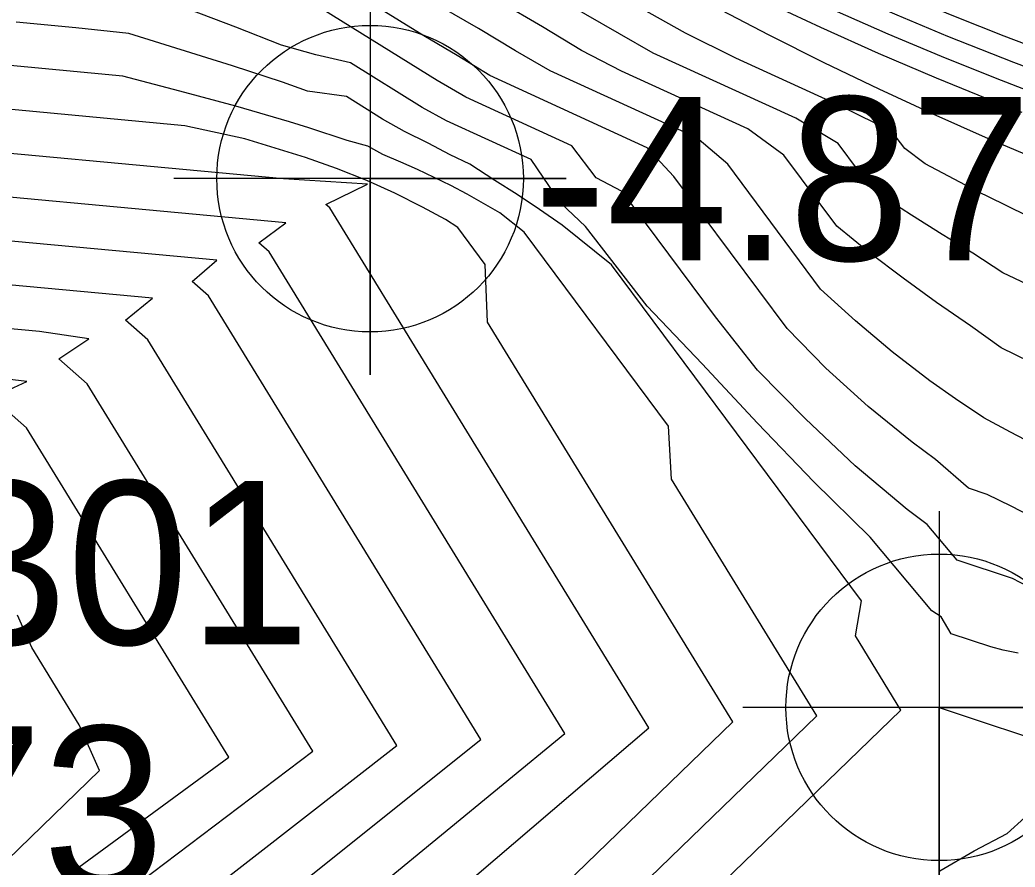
# Model space of a CAD drawing. Extents: x 2356077 to 2359823, y 225951 to 227822.
# Drawn here: x 2357988.76 to 2358003.98, y 226154.63 to 226167.59 of the extents above; entities that cross this region are included whole.
import ezdxf

# ---------------------------------------------------------------- set-up
doc = ezdxf.new("R2010")
doc.units = 0
for name, color, linetype in [('DTM Contours Major', 7, 'Continuous'), ('DTM Contours Minor', 7, 'Continuous'), ('Exist DTM Breakline', 7, 'Continuous'), ('Exist DTM Breakline Underwater', 7, 'Continuous'), ('Exist DTM Drainline', 7, 'Continuous'), ('Exist DTM Drainline Cogo Elevation', 7, 'Continuous'), ('Exist DTM Drainline Cogo Number', 7, 'Continuous'), ('Exist DTM Drainline Cogo Point CELL', 7, 'Continuous'), ('Exist DTM Regular Point Underwater CELL', 7, 'Continuous'), ('Exist DTM Regular Point Underwater Cogo Elevation', 7, 'Continuous')]:
    doc.layers.add(name, color=color, linetype=linetype)

msp = doc.modelspace()

# ---------------------------------------------------------------- linework, layer by layer
at = {"layer": 'DTM Contours Major'}
for points in [[(2357993.502, 226164.716), (2357993.44, 226164.77), (2357994.08, 226165.079), (2357992.795, 226165.162), (2357986.527, 226165.743), (2357985.812, 226166.201), (2357985.17, 226166.697), (2357984.489, 226167.15), (2357983.666, 226167.558), (2357982.863, 226168.011), (2357982.073, 226168.504), (2357981.277, 226169.049), (2357980.485, 226169.634), (2357979.689, 226170.26), (2357978.885, 226170.925), (2357978.068, 226171.628), (2357977.231, 226172.37), (2357975.852, 226173.624), (2357974.424, 226174.952), (2357972.964, 226176.335), (2357971.485, 226177.753), (2357970.004, 226179.186), (2357966.09, 226183)], [(2358004.341, 226167.141), (2358003.814, 226167.343), (2358003.072, 226167.637), (2358002.333, 226167.944), (2358001.597, 226168.262), (2358000.865, 226168.591), (2358000.139, 226168.931), (2357999.151, 226169.415), (2357998.351, 226169.825), (2357997.817, 226170.109), (2357997.07, 226170.519), (2357996.319, 226170.945), (2357995.565, 226171.387), (2357994.81, 226171.842), (2357994.055, 226172.31), (2357993.008, 226172.977), (2357992.133, 226173.549), (2357991.545, 226173.941), (2357990.676, 226174.532), (2357989.797, 226175.14), (2357988.914, 226175.761), (2357988.03, 226176.39)], [(2357988.867, 226161.353), (2357988.336, 226161.815), (2357988.871, 226162.06), (2357987.409, 226162.236), (2357985.889, 226162.447), (2357984.15, 226162.608), (2357983.613, 226162.845), (2357983.211, 226163.155), (2357982.795, 226163.469), (2357982.226, 226163.753), (2357981.653, 226164.071), (2357981.073, 226164.425), (2357980.472, 226164.823), (2357979.856, 226165.26), (2357979.222, 226165.736), (2357978.567, 226166.252), (2357977.886, 226166.809), (2357977.176, 226167.407), (2357975.318, 226169.034), (2357973.328, 226170.843), (2357971.267, 226172.765), (2357969.197, 226174.731)], [(2358004.22, 226164.57), (2358003.814, 226164.766), (2358003.41, 226164.968), (2358002.606, 226165.387), (2358002.297, 226165.622), (2358002.1, 226165.886), (2358001.33, 226166.264), (2357999.712, 226167.003), (2357998.942, 226167.39), (2357997.447, 226168.23), (2357996.638, 226168.692), (2357995.821, 226169.165), (2357994.996, 226169.65), (2357994.163, 226170.147), (2357993.325, 226170.657), (2357992.156, 226171.385), (2357991.176, 226172.015), (2357990.515, 226172.452), (2357989.472, 226173.164), (2357988.413, 226173.913)], [(2358004.296, 226158.866), (2358003.943, 226159.05), (2358003.1, 226159.327), (2358002.639, 226159.876), (2358002.333, 226160.105), (2358001.537, 226160.771), (2358000.776, 226161.488), (2358000.043, 226162.233), (2357999.403, 226163.047), (2357997.973, 226164.968), (2357997.578, 226165.175), (2357997.206, 226165.666), (2357995.585, 226166.407), (2357995.143, 226166.664), (2357993.414, 226167.741), (2357992.832, 226167.869), (2357992.134, 226168.079), (2357990.816, 226168.611), (2357990.14, 226168.763), (2357989.42, 226168.83), (2357988.692, 226169.031)], [(2357994.245, 226153.227), (2357998.383, 226156.766), (2357993.502, 226164.716)], [(2357989.589, 226154.577), (2357991.959, 226156.317), (2357988.867, 226161.353)]]:
    msp.add_lwpolyline(points, dxfattribs=at)
at = {"layer": 'DTM Contours Minor'}
for points in [[(2357992.575, 226164.043), (2357992.419, 226164.179), (2357992.832, 226164.487), (2357986.021, 226165.119), (2357985.361, 226165.538), (2357984.772, 226165.993), (2357984.143, 226166.411), (2357983.379, 226166.79), (2357982.627, 226167.212), (2357981.883, 226167.675), (2357981.128, 226168.189), (2357980.371, 226168.744), (2357979.606, 226169.341), (2357978.828, 226169.98), (2357978.033, 226170.658), (2357977.215, 226171.377), (2357975.738, 226172.711), (2357974.199, 226174.136), (2357972.621, 226175.625), (2357971.027, 226177.151), (2357969.439, 226178.686)], [(2357991.648, 226163.371), (2357991.399, 226163.588), (2357991.776, 226163.914), (2357985.536, 226164.493), (2357984.92, 226164.868), (2357984.381, 226165.285), (2357983.809, 226165.673), (2357983.096, 226166.025), (2357982.391, 226166.419), (2357981.688, 226166.854), (2357980.972, 226167.338), (2357980.249, 226167.864), (2357979.515, 226168.432), (2357978.765, 226169.042), (2357977.994, 226169.693), (2357977.198, 226170.386), (2357975.623, 226171.798), (2357973.972, 226173.32), (2357972.275, 226174.916), (2357970.565, 226176.55), (2357968.87, 226178.186)], [(2357990.721, 226162.698), (2357990.378, 226162.997), (2357990.79, 226163.334), (2357985.064, 226163.865), (2357984.483, 226164.195), (2357983.991, 226164.575), (2357983.475, 226164.936), (2357982.811, 226165.265), (2357982.151, 226165.632), (2357981.489, 226166.039), (2357980.811, 226166.494), (2357980.122, 226166.99), (2357979.42, 226167.529), (2357978.699, 226168.109), (2357977.955, 226168.731), (2357977.184, 226169.395), (2357975.512, 226170.882), (2357973.748, 226172.5), (2357971.932, 226174.205), (2357970.103, 226175.948), (2357968.303, 226177.685)], [(2358004.422, 226165.416), (2358003.577, 226165.772), (2358002.731, 226166.148), (2358001.903, 226166.532), (2358001.066, 226166.935), (2358000.221, 226167.357), (2357999.369, 226167.799), (2357998.511, 226168.259), (2357997.648, 226168.738), (2357996.727, 226169.267), (2357995.805, 226169.815), (2357994.884, 226170.38), (2357993.969, 226170.959), (2357993.062, 226171.551), (2357992.016, 226172.256), (2357991.267, 226172.777), (2357990.439, 226173.367), (2357989.627, 226173.959), (2357988.834, 226174.547), (2357986.611, 226176.22)], [(2358004.88, 226166.594), (2358003.963, 226166.938), (2358002.956, 226167.337), (2358002.181, 226167.661), (2358001.409, 226167.998), (2358000.642, 226168.347), (2357999.88, 226168.708), (2357998.891, 226169.199), (2357998.194, 226169.561), (2357997.73, 226169.81), (2357996.945, 226170.242), (2357996.158, 226170.692), (2357995.37, 226171.158), (2357994.579, 226171.639), (2357993.789, 226172.134), (2357992.743, 226172.807), (2357991.719, 226173.486), (2357990.556, 226174.278), (2357989.642, 226174.915), (2357988.724, 226175.565)], [(2357989.794, 226162.026), (2357989.357, 226162.406), (2357989.819, 226162.714), (2357989.062, 226162.824), (2357984.602, 226163.237), (2357984.047, 226163.52), (2357983.602, 226163.864), (2357983.138, 226164.201), (2357982.522, 226164.507), (2357981.905, 226164.849), (2357981.284, 226165.229), (2357980.644, 226165.656), (2357979.991, 226166.123), (2357979.322, 226166.63), (2357978.632, 226167.179), (2357977.918, 226167.77), (2357977.176, 226168.403), (2357975.409, 226169.961), (2357973.532, 226171.676), (2357971.594, 226173.489), (2357969.646, 226175.343)], [(2358004.593, 226166.35), (2358003.684, 226166.698), (2358002.86, 226167.029), (2358002.04, 226167.374), (2358001.224, 226167.734), (2358000.412, 226168.108), (2357999.606, 226168.496), (2357998.616, 226168.995), (2357997.864, 226169.392), (2357996.844, 226169.954), (2357996.011, 226170.433), (2357995.177, 226170.929), (2357994.343, 226171.441), (2357993.508, 226171.969), (2357992.462, 226172.649), (2357991.409, 226173.355), (2357990.457, 226174.009), (2357989.499, 226174.68), (2357988.539, 226175.365)], [(2358004.093, 226166.175), (2358003.671, 226166.34), (2358002.781, 226166.701), (2358001.895, 226167.079), (2358001.015, 226167.473), (2358000.138, 226167.884), (2357999.267, 226168.313), (2357998.164, 226168.883), (2357997.693, 226169.135), (2357996.792, 226169.636), (2357995.891, 226170.157), (2357994.99, 226170.697), (2357994.09, 226171.254), (2357993.19, 226171.829), (2357992.002, 226172.612), (2357991.426, 226173.002), (2357990.406, 226173.704), (2357989.383, 226174.424), (2357988.361, 226175.159)], [(2358004.346, 226163.461), (2358003.795, 226163.723), (2358003.335, 226164.025), (2358002.866, 226164.311), (2358002.397, 226164.606), (2358001.925, 226164.909), (2358001.588, 226165.282), (2358001.277, 226165.7), (2358000.63, 226166.088), (2357998.448, 226167.084), (2357996.39, 226168.27), (2357993.43, 226169.949), (2357992.627, 226170.449), (2357992.274, 226170.605), (2357991.455, 226171.077), (2357990.624, 226171.573), (2357990.203, 226171.831), (2357989.229, 226172.451), (2357988.235, 226173.113)], [(2358004.209, 226162.361), (2358003.768, 226162.576), (2358003.301, 226162.913), (2358002.784, 226163.267), (2358002.272, 226163.641), (2358001.759, 226164.029), (2358001.257, 226164.434), (2358000.449, 226165.52), (2357999.896, 226165.926), (2357997.963, 226166.809), (2357997.354, 226167.125), (2357996.755, 226167.487), (2357996.108, 226167.864), (2357995.452, 226168.236), (2357994.787, 226168.604), (2357994.114, 226168.969), (2357992.671, 226169.867), (2357992.268, 226169.946), (2357990.812, 226170.714), (2357990.41, 226170.751), (2357989.861, 226171.161), (2357988.862, 226171.857), (2357987.898, 226172.468)], [(2358004.361, 226161.049), (2358003.911, 226161.284), (2358003.506, 226161.505), (2358003.074, 226161.795), (2358002.677, 226162.073), (2358002.104, 226162.516), (2358001.543, 226162.988), (2358001.009, 226163.475), (2357999.59, 226165.382), (2357999.117, 226165.786), (2357996.873, 226166.811), (2357996.344, 226167.119), (2357995.778, 226167.46), (2357995.201, 226167.791), (2357994.612, 226168.113), (2357994.001, 226168.485), (2357993.381, 226168.871), (2357992.763, 226169.218), (2357992.245, 226169.306), (2357991.151, 226169.836), (2357990.604, 226170.062), (2357990.091, 226170.11), (2357989.518, 226170.414), (2357988.538, 226171.172)], [(2358004.344, 226159.937), (2358003.923, 226160.153), (2358003.555, 226160.334), (2358003.269, 226160.427), (2358002.767, 226160.869), (2358002.409, 226161.132), (2358001.737, 226161.68), (2358001.09, 226162.267), (2358000.497, 226162.87), (2357998.766, 226165.196), (2357998.358, 226165.636), (2357995.949, 226166.738), (2357995.45, 226167.046), (2357994.94, 226167.346), (2357993.387, 226168.312), (2357992.828, 226168.541), (2357992.196, 226168.686), (2357990.987, 226169.22), (2357990.377, 226169.412), (2357989.758, 226169.469), (2357989.118, 226169.713), (2357988.185, 226170.434)], [(2358004.032, 226157.904), (2358003.802, 226157.953), (2358003.61, 226158.003), (2358003.004, 226158.202), (2358002.852, 226158.463), (2358002.71, 226158.553), (2358001.765, 226159.679), (2358000.903, 226160.526), (2358000.046, 226161.421), (2357999.197, 226162.329), (2357998.356, 226163.215), (2357997.412, 226164.43), (2357997.038, 226164.79), (2357996.582, 226165.455), (2357995.289, 226166.046), (2357994.914, 226166.252), (2357993.818, 226166.934), (2357993.292, 226167.058), (2357992.765, 226167.204), (2357992.067, 226167.481), (2357991.354, 226167.75)], [(2358002.237, 226157.036), (2358001.542, 226158.169), (2358001.634, 226158.706), (2357997.809, 226163.845), (2357997.055, 226164.449), (2357996.71, 226164.69), (2357996.367, 226164.918), (2357996.025, 226165.133), (2357995.646, 226165.386), (2357995.345, 226165.525), (2357995.005, 226165.704), (2357994.643, 226165.883), (2357994.308, 226166.074), (2357993.756, 226166.418), (2357993.163, 226166.501), (2357992.78, 226166.637), (2357992.017, 226166.89), (2357990.429, 226167.382), (2357989.621, 226167.469), (2357988.709, 226167.554)], [(2358000.953, 226156.946), (2357998.728, 226160.569), (2357998.683, 226161.377), (2357996.476, 226164.342), (2357996.104, 226164.638), (2357995.854, 226164.784), (2357995.603, 226164.924), (2357995.352, 226165.056), (2357995.099, 226165.182), (2357994.844, 226165.302), (2357994.588, 226165.416), (2357994.313, 226165.531), (2357994.083, 226165.66), (2357993.767, 226165.747), (2357993.181, 226165.94), (2357992.888, 226166.032), (2357992.065, 226166.271), (2357991.212, 226166.501), (2357990.338, 226166.732), (2357988.396, 226166.912)], [(2357999.668, 226156.856), (2357995.915, 226162.969), (2357995.88, 226163.851), (2357995.46, 226164.415), (2357995.27, 226164.536), (2357994.922, 226164.728), (2357994.498, 226164.94), (2357994.069, 226165.133), (2357993.606, 226165.318), (2357993.133, 226165.487), (2357992.203, 226165.773), (2357991.288, 226165.972), (2357988.038, 226166.274)], [(2357993.324, 226153.578), (2357997.098, 226156.676), (2357992.575, 226164.043)], [(2357992.506, 226153.939), (2357995.813, 226156.586), (2357991.648, 226163.371)], [(2357991.584, 226154.201), (2357994.528, 226156.496), (2357990.721, 226162.698)], [(2357990.605, 226154.407), (2357993.243, 226156.406), (2357989.794, 226162.026)], [(2357987.514, 226153.723), (2357989.98, 226156.109), (2357989.671, 226156.812), (2357988.946, 226157.992), (2357988.727, 226158.488)], [(2357983.521, 226138.924), (2358002.237, 226157.036)], [(2357983.2, 226140.921), (2357999.668, 226156.856)], [(2357983.361, 226139.923), (2358000.953, 226156.946)], [(2358002.833, 226154.576), (2358003.358, 226154.881), (2358003.864, 226155.15), (2358004.133, 226155.392)]]:
    msp.add_lwpolyline(points, dxfattribs=at)
at = {"layer": 'Exist DTM Breakline'}
msp.add_spline([(2357739.379, 226441.004), (2357819.613, 226359.102), (2357890.87, 226277.588), (2357993.999, 226180.096), (2358102.764, 226183.23), (2358191.473, 226205.9), (2358275.273, 226131.78), (2358421.38, 226152.319), (2358505.025, 226137.402), (2358547.118, 226053.573)], degree=3, dxfattribs=at)
at = {"layer": 'Exist DTM Breakline Underwater'}
for points in [[(2357739.428, 226434.309), (2357811.723, 226357.465), (2357885.724, 226276.345), (2357991.789, 226172.502), (2358103.028, 226173.66), (2358191.056, 226197.408), (2358272.648, 226122.63), (2358421.22, 226141.688), (2358498.765, 226117.394), (2358527.12, 226046.782)], [(2357722.365, 226399.093), (2357796.501, 226325.142), (2357855.427, 226255.408), (2357974.836, 226142.381), (2357994.862, 226118.943)]]:
    msp.add_spline(points, degree=3, dxfattribs=at)
at = {"layer": 'Exist DTM Drainline'}
msp.add_spline([(2358002.822, 226157.077), (2358085.779, 226145.3), (2358186.306, 226180.964), (2358265.469, 226105.433), (2358430.76, 226108.273), (2358483.144, 226082.187), (2358495.873, 226067.413)], degree=3, dxfattribs=at)
at = {"layer": 'Exist DTM Drainline Cogo Point CELL'}
msp.add_lwpolyline([(2358002.822, 226160.077), (2358002.822, 226154.077), (2358002.822, 226157.077), (2358005.822, 226157.077), (2357999.822, 226157.077)], dxfattribs=at)
msp.add_circle((2358002.822, 226157.077), 2.344, dxfattribs=at)
at = {"layer": 'Exist DTM Regular Point Underwater CELL'}
msp.add_lwpolyline([(2357994.119, 226168.163), (2357994.119, 226162.163), (2357994.119, 226165.163), (2357997.119, 226165.163), (2357991.119, 226165.163)], dxfattribs=at)
msp.add_circle((2357994.119, 226165.163), 2.344, dxfattribs=at)

# ---------------------------------------------------------------- texts
at = {"layer": 'Exist DTM Drainline Cogo Elevation'}
msp.add_text('-7.73', height=2.5, dxfattribs=at).set_placement((2357983.351, 226154.289))
at = {"layer": 'Exist DTM Drainline Cogo Number'}
msp.add_text('D1301', height=2.5, dxfattribs=at).set_placement((2357983.351, 226158.039))
at = {"layer": 'Exist DTM Regular Point Underwater Cogo Elevation'}
msp.add_text('-4.87', height=2.5, dxfattribs=at).set_placement((2357996.619, 226163.913))

doc.saveas('drawing.dxf')
